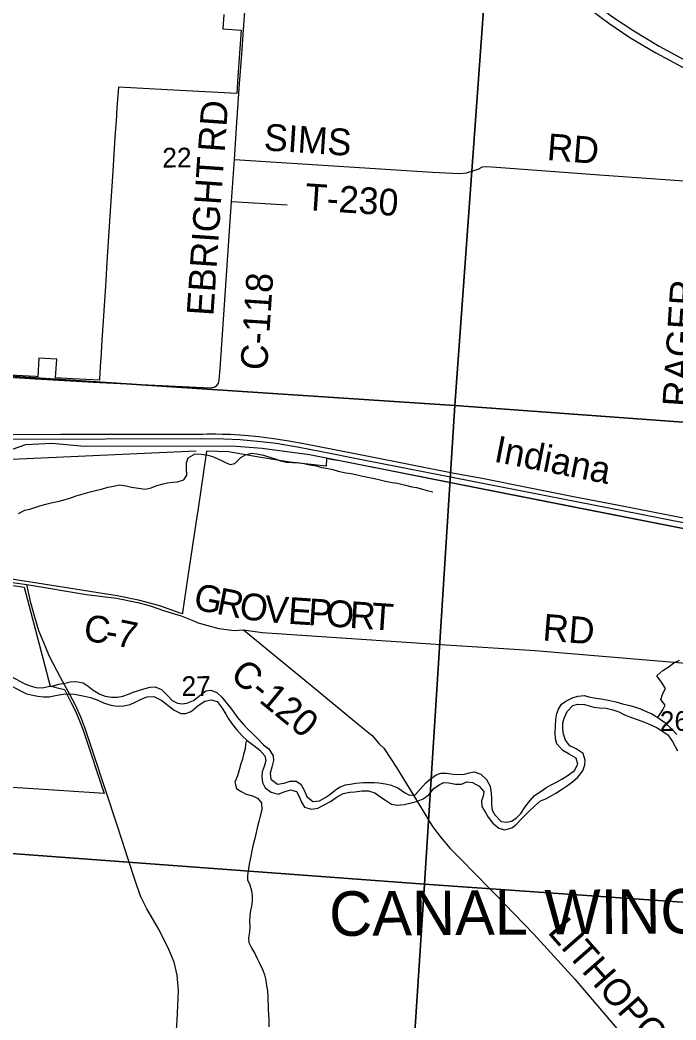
# Model space of a CAD drawing. Extents: x 114604 to 551442, y 316898 to 567001.
# Drawn here: x 241352 to 248711, y 341413 to 352635 of the extents above; entities that cross this region are included whole.
import ezdxf

# ---------------------------------------------------------------- set-up
doc = ezdxf.new("R2010")
doc.units = 0
for name, color, linetype in [('GE_P_Alignment_1000_Bearings', 7, 'Continuous'), ('GE_P_Alignment_1000_Cardinal_Points', 7, 'Continuous'), ('GE_P_Alignment_1000_Stations', 7, 'Continuous'), ('GE_P_Alignment_100_Bearings', 7, 'Continuous'), ('GE_P_Alignment_100_Stations', 7, 'Continuous'), ('GE_P_Alignment_500_Bearings', 7, 'Continuous'), ('PM_P_Cells', 7, 'Continuous'), ('PM_P_CL_Double_Solid', 7, 'Continuous'), ('PM_P_Crosswalk', 7, 'Continuous'), ('PV_X_Curb', 7, 'Continuous'), ('SH_Named_Boundary', 7, 'Continuous'), ('SN_P_Signs', 7, 'Continuous')]:
    doc.layers.add(name, color=color, linetype=linetype)

msp = doc.modelspace()

# ---------------------------------------------------------------- linework, layer by layer
at = {"layer": 'GE_P_Alignment_1000_Bearings'}
for points in [[(235913, 347931), (236307, 347953), (236654, 347954), (236968, 347937), (237601, 347877), (238317, 347759), (239382, 347525), (239862, 347403), (240071, 347377), (240329, 347390), (240469, 347429), (240720, 347569), (241102, 347763), (241417, 347871), (241711, 347887), (242075, 347854), (243727, 347856), (244069, 347830), (244601, 347758), (248884, 346915)], [(241236, 347931), (243391, 347940), (243640, 347936), (243821, 347927), (244053, 347906), (244227, 347885), (244482, 347842), (244833, 347775), (245090, 347723), (246389, 347466), (248302, 347094), (248887, 346978)]]:
    msp.add_lwpolyline(points, dxfattribs=at)
at = {"layer": 'GE_P_Alignment_1000_Cardinal_Points'}
msp.add_line((243724, 350599), (244349, 350562), dxfattribs=at)
msp.add_lwpolyline([(243757, 351070), (245980, 350929), (246284, 350914), (246362, 350919), (246493, 350961), (246542, 350986), (246580, 350990), (246699, 350985), (247853, 350899), (249484, 350781)], dxfattribs=at)
at = {"layer": 'GE_P_Alignment_1000_Stations'}
for points in [[(239445, 360176), (239526, 360108), (239960, 359743), (240650, 359160), (241093, 358782), (242016, 358002), (243076, 357113), (243976, 356352), (244189, 356171), (244777, 355678), (245192, 355328), (245651, 354928), (245945, 354646), (246232, 354355), (246761, 353811), (247182, 353371), (247405, 353156), (247582, 352997), (247798, 352822), (247999, 352672), (248237, 352514), (248524, 352341), (250105, 351485)], [(246903, 353548), (247141, 353297), (247364, 353082), (247541, 352923), (247756, 352748), (247958, 352598), (248195, 352440), (248483, 352267), (250100, 351398), (251430, 350676), (251802, 350475)]]:
    msp.add_lwpolyline(points, dxfattribs=at)
at = {"layer": 'GE_P_Alignment_100_Stations'}
for points in [[(243639, 352697), (243626, 352534), (243832, 352521), (243807, 352159), (243796, 352001), (243783, 351812), (243147, 351845), (242457, 351882), (242450, 351785), (242440, 351653), (242435, 351578), (242434, 351566), (242430, 351503), (242420, 351371), (242412, 351256), (242392, 350940), (242357, 350377), (242328, 349919), (242312, 349648), (242272, 349037), (242259, 348839), (242253, 348746), (242243, 348606), (242243, 348592), (242092, 348601), (241942, 348610), (241751, 348621), (241764, 348829), (241565, 348841), (241552, 348632), (241526, 348633), (240887, 348669)], [(240854, 347986), (241531, 347982), (241810, 347986), (242004, 347987), (242199, 347987), (242705, 347988), (243401, 347989), (243450, 347990), (243500, 347991), (243549, 347992), (243621, 347989), (243710, 347986), (243871, 347975), (244031, 347960), (244200, 347940), (244368, 347914), (244535, 347884), (245244, 347745), (246223, 347551), (246535, 347494), (247092, 347382), (247563, 347288), (248070, 347189), (248453, 347115), (248869, 347034)], [(248871, 346910), (247483, 347185), (246536, 347372), (244940, 347688), (244861, 347700), (244792, 347716), (244786, 347628), (244378, 347672), (244033, 347731), (243841, 347764), (243690, 347790), (243446, 347798), (243351, 347155), (243332, 347036), (243233, 346366), (243176, 345985), (243174, 345970), (243149, 345980), (242919, 346061), (242683, 346125), (242442, 346172), (241543, 346314), (241207, 346366)], [(241197, 346300), (241398, 346270), (241547, 345703), (241690, 345161), (241704, 345158), (241742, 345149), (241850, 345123), (241874, 345077), (241893, 345040), (241928, 344974), (241977, 344873), (242021, 344769), (242061, 344664), (242067, 344645), (242295, 343955), (241560, 344003), (241150, 344030)]]:
    msp.add_lwpolyline(points, dxfattribs=at)
at = {"layer": 'GE_P_Alignment_500_Bearings'}
for points in [[(239539, 348728), (240744, 348656), (241524, 348608), (242245, 348567), (243486, 348509), (243530, 348514), (243559, 348533), (243579, 348561), (243586, 348595), (243597, 348722), (243724, 350599), (243757, 351070), (243784, 351484), (243815, 351919), (243839, 352247), (243860, 352524), (243894, 352993), (243933, 353576), (243940, 353675)], [(240411, 346436), (240883, 346375), (241428, 346302), (242098, 346187), (242436, 346147), (242675, 346098), (242811, 346061), (242975, 346006), (243159, 345950), (243327, 345880), (243341, 345873), (243351, 345871)], [(242548, 343275), (242539, 343300), (242441, 343598), (242178, 344403), (242087, 344675), (242040, 344805), (241974, 344947), (241916, 345059), (241808, 345256), (241684, 345494), (241615, 345658), (241563, 345782), (241517, 345934), (241472, 346094), (241428, 346302)], [(243351, 345871), (243445, 345845), (243584, 345807), (243756, 345785), (243859, 345791)], [(243859, 345791), (244070, 345762), (246074, 345627), (247133, 345558), (248776, 345421), (250428, 345291), (251233, 345226), (251394, 345208), (251405, 345206)], [(243859, 345791), (244692, 345107), (245083, 344786)], [(245083, 344786), (245209, 344682), (245302, 344605), (245380, 344511), (245432, 344462), (245512, 344344), (245574, 344247), (245758, 343948), (245981, 343586), (246077, 343457), (246178, 343338), (246341, 343175)], [(243060, 340643), (243114, 341406), (243131, 341743), (243115, 341915), (243082, 342061), (243023, 342204), (242913, 342424), (242775, 342661), (242709, 342794), (242662, 342922), (242548, 343275)], [(246341, 343175), (246414, 343100), (246680, 342829), (247117, 342376), (247575, 341871), (248070, 341291), (248643, 340646), (248902, 340348), (249472, 339706), (249647, 339517), (250010, 339146), (250928, 338213), (251100, 338047), (251319, 337832), (251573, 337622), (251819, 337414), (251831, 337403)]]:
    msp.add_lwpolyline(points, dxfattribs=at)
at = {"layer": 'PM_P_Cells'}
for points in [[(241262, 347706), (243330, 347800)], [(241335, 347098), (241405, 347133), (241461, 347147), (241517, 347163), (241574, 347184), (241642, 347202), (241716, 347221), (241790, 347235), (241858, 347255), (241912, 347268), (241984, 347294), (242035, 347310), (242087, 347325), (242141, 347341), (242213, 347359), (242265, 347372), (242337, 347392), (242403, 347404), (242468, 347419), (242544, 347409), (242604, 347394), (242680, 347380), (242756, 347372), (242824, 347385), (242886, 347411), (242942, 347427), (243008, 347440), (243064, 347448), (243120, 347454), (243190, 347475), (243223, 347529), (243221, 347603), (243219, 347667), (243240, 347721), (243316, 347766), (243390, 347762), (243458, 347750), (243512, 347735), (243590, 347703), (243658, 347669), (243710, 347648), (243764, 347660), (243830, 347724), (243880, 347757), (243953, 347773), (244009, 347767), (244085, 347750), (244167, 347724), (244224, 347706), (244276, 347689), (244338, 347675), (244410, 347671), (244463, 347668), (244519, 347662), (244605, 347644), (244673, 347631), (244739, 347615), (244805, 347601), (244861, 347590), (244923, 347574), (245008, 347555), (245067, 347545), (245119, 347535), (245181, 347521), (245250, 347504), (245328, 347488), (245392, 347475), (245452, 347461), (245528, 347445), (245586, 347436), (245676, 347414), (245748, 347396), (245800, 347387), (245866, 347369), (245918, 347355), (245982, 347340)], [(248501, 344812), (248517, 344825), (248563, 344893), (248590, 344945), (248542, 345011), (248562, 345077), (248593, 345135), (248547, 345205), (248495, 345275), (248563, 345335), (248636, 345380), (248686, 345420), (248752, 345451)], [(241213, 345187), (241364, 345103), (241424, 345075), (241498, 345057), (241554, 345048), (241614, 345040), (241678, 345040), (241770, 345059), (241836, 345071), (241892, 345074), (241962, 345068), (242018, 345058), (242076, 345049), (242144, 345033), (242216, 345007), (242290, 344974), (242370, 344948), (242444, 344934), (242512, 344937), (242588, 344955), (242646, 344980), (242713, 345012), (242779, 345040), (242853, 345043), (242943, 344999), (243014, 344941), (243082, 344890), (243156, 344852), (243210, 344854), (243274, 344875), (243351, 344943), (243427, 344990), (243497, 345008), (243565, 344988), (243621, 344913), (243663, 344845), (243690, 344793), (243726, 344743), (243782, 344675), (243844, 344602), (243901, 344548), (243975, 344492), (244043, 344443), (244099, 344377), (244111, 344325), (244090, 344257), (244068, 344198), (244064, 344142), (244071, 344078), (244103, 344020), (244171, 343971), (244247, 343947), (244317, 343974), (244385, 343996), (244455, 343976), (244485, 343922), (244509, 343858), (244543, 343801), (244621, 343779), (244693, 343789), (244765, 343828), (244835, 343866), (244909, 343917), (244978, 343955), (245052, 343969), (245108, 343974), (245190, 343984), (245262, 343985), (245334, 343961), (245400, 343915), (245452, 343880), (245520, 343834), (245586, 343824), (245662, 343831), (245742, 343849), (245800, 343865), (245876, 343896), (245937, 343940), (245993, 344013), (246053, 344051), (246107, 344077), (246161, 344073), (246237, 344058), (246305, 344060), (246366, 344085), (246428, 344079), (246503, 344039), (246557, 343976), (246547, 343925), (246531, 343873), (246534, 343809), (246574, 343743), (246604, 343689), (246656, 343624), (246725, 343566), (246791, 343546), (246868, 343569), (246918, 343609), (246984, 343680), (247055, 343750), (247123, 343814)], [(241254, 345267), (241408, 345187), (241478, 345159), (241532, 345146), (241604, 345142), (241670, 345154), (241724, 345165), (241788, 345183), (241855, 345195), (241915, 345210), (241979, 345212), (242061, 345197), (242117, 345159), (242172, 345115), (242248, 345071), (242306, 345048), (242378, 345036), (242446, 345036), (242506, 345047), (242571, 345071), (242621, 345093), (242681, 345112), (242743, 345130), (242813, 345149), (242867, 345153), (242941, 345121), (243009, 345052), (243061, 345000), (243119, 344970), (243173, 344960), (243225, 344967), (243299, 344999), (243371, 345053), (243436, 345106), (243492, 345116), (243562, 345089), (243617, 345037), (243663, 344981), (243725, 344903), (243769, 344839), (243806, 344790), (243860, 344728), (243908, 344678), (243962, 344630), (244016, 344574), (244083, 344503), (244145, 344455), (244193, 344379), (244197, 344327), (244176, 344249), (244158, 344183), (244166, 344115), (244239, 344059), (244316, 344072), (244382, 344094), (244450, 344094), (244504, 344061), (244539, 343993), (244571, 343923), (244639, 343867), (244711, 343872), (244771, 343908), (244829, 343944), (244886, 343991), (244936, 344025), (245004, 344051), (245056, 344060), (245120, 344070), (245204, 344078), (245271, 344079), (245327, 344077), (245379, 344073), (245451, 344062), (245515, 344048), (245589, 344020), (245664, 343965), (245720, 343935), (245784, 343939), (245845, 344008), (245903, 344074), (245953, 344116), (246020, 344165), (246072, 344183), (246138, 344183), (246212, 344172), (246266, 344168), (246340, 344173), (246392, 344187), (246446, 344199), (246520, 344173), (246584, 344112), (246626, 344038), (246639, 343960), (246641, 343904), (246641, 343836), (246650, 343768), (246680, 343714), (246748, 343642), (246812, 343635), (246866, 343645), (246918, 343677)], [(246918, 343677), (246970, 343729), (247019, 343804), (247075, 343876), (247124, 343932), (247198, 343983), (247252, 344017), (247304, 344048), (247362, 344078), (247431, 344116), (247503, 344161), (247571, 344213), (247608, 344283), (247590, 344351), (247512, 344397), (247440, 344439), (247373, 344514), (247359, 344568), (247357, 344636), (247359, 344710), (247364, 344787), (247376, 344851), (247394, 344903), (247427, 344957), (247477, 344993), (247557, 345034), (247613, 345046), (247681, 345055), (247749, 345037), (247815, 345023), (247895, 345012), (247969, 345000), (248035, 344984), (248111, 344963), (248193, 344943), (248257, 344923), (248313, 344904), (248369, 344880), (248439, 344848), (248509, 344807), (248585, 344751), (248660, 344681), (248720, 344618)], [(247123, 343814), (247191, 343871), (247252, 343897), (247312, 343928), (247364, 343958), (247428, 344000), (247484, 344037), (247549, 344085), (247609, 344139), (247667, 344208), (247690, 344278), (247692, 344328), (247668, 344404), (247592, 344457), (247519, 344491), (247471, 344553), (247449, 344621), (247443, 344677), (247440, 344747), (247456, 344799), (247490, 344877), (247555, 344942), (247609, 344958), (247683, 344952), (247791, 344925), (247853, 344917), (247927, 344912), (248001, 344894), (248069, 344870), (248135, 344839), (248213, 344809), (248287, 344782), (248357, 344756), (248428, 344726), (248498, 344691), (248552, 344659), (248618, 344613), (248672, 344539), (248729, 344432)], [(243894, 344554), (243883, 344508), (243877, 344456), (243861, 344391), (243850, 344341), (243830, 344287), (243816, 344231), (243792, 344155), (243761, 344083), (243781, 344011), (243835, 343977), (243891, 343949), (243959, 343930), (244017, 343904), (244060, 343852), (244064, 343772), (244046, 343702), (244031, 343642), (244011, 343568), (244001, 343517), (243988, 343451), (243966, 343381), (243954, 343311), (243943, 343253), (243923, 343161), (243904, 343036), (243904, 342986), (243932, 342930), (243950, 342863), (243955, 342808), (243957, 342750), (243949, 342692), (243939, 342642), (243930, 342586), (243926, 342516), (243930, 342464), (243927, 342404), (243915, 342334), (243921, 342284), (243951, 342222), (243990, 342152), (244014, 342102), (244040, 342052), (244076, 341974), (244095, 341920), (244109, 341862), (244119, 341796), (244127, 341742), (244132, 341674), (244136, 341534), (244141, 341474), (244145, 341418), (244145, 341338)]]:
    msp.add_lwpolyline(points, dxfattribs=at)
at = {"layer": 'SN_P_Signs'}
for points in [[(241220, 354004), (246620, 353680), (246230, 348309), (240898, 348660)], [(246620, 353680), (252018, 353328), (251608, 347918), (246230, 348309)], [(240898, 348660), (246230, 348309), (245891, 342939), (240545, 343333)], [(246230, 348309), (251608, 347918), (251239, 342563), (245891, 342939)], [(240545, 343333), (245891, 342939), (245535, 337501), (240308, 337873), (240194, 337881)], [(245891, 342939), (251239, 342563), (250870, 337131), (245711, 337490), (245535, 337501)]]:
    msp.add_lwpolyline(points, close=True, dxfattribs=at)

# ---------------------------------------------------------------- texts
at = {"layer": 'GE_P_Alignment_100_Bearings'}
msp.add_text('Indiana', height=299, rotation=348.8348, dxfattribs=at).set_placement((246658, 347681))
at = {"layer": 'PM_P_CL_Double_Solid'}
for s, rotation, p in [('RD', 85.9782, (243648, 351145)), ('EBRIGHT', 86.1487, (243521, 349309)), ('C-118', 86.2698, (244123, 348699)), ('G', 348.7013, (243286, 346025)), ('R', 348.8199, (243545, 345974)), ('O', 351.2085, (243800, 345923)), ('V', 355.8272, (244087, 345880)), ('E', 356.157, (244353, 345861)), ('P', 356.1592, (244577, 345846)), ('O', 356.1615, (244779, 345832)), ('R', 356.1601, (245042, 345814)), ('T', 356.1589, (245288, 345798)), ('RD', 355.4879, (247208, 345673)), ('C', 352.1229, (242055, 345671)), ('7', 348.2173, (242415, 345618)), ('-', 350.7517, (242297, 345637)), ('C-120', 320.6793, (243695, 345257)), ('LITHOPOLIS', 311.3113, (247261, 342396))]:
    msp.add_text(s, height=300, rotation=rotation, dxfattribs=at).set_placement(p)
at = {"layer": 'PM_P_Crosswalk'}
for s, rotation, p in [('SIMS', 356.2867, (244082, 351173)), ('RD', 355.4861, (247257, 351064)), ('T-230', 356.2091, (244542, 350504)), ('RAGER', 86.2143, (248857, 348287))]:
    msp.add_text(s, height=300, rotation=rotation, dxfattribs=at).set_placement(p)
at = {"layer": 'PV_X_Curb'}
for s, rotation, p in [('22', 0.4143, (242949, 350979)), ('27', 0.4142, (243165, 345049)), ('26', 0.4143, (248530, 344656))]:
    msp.add_text(s, height=221, rotation=rotation, dxfattribs=at).set_placement(p)
at = {"layer": 'SH_Named_Boundary'}
msp.add_text('CANAL WINCHESTER', height=500.04, rotation=0.4142, dxfattribs=at).set_placement((244822, 342356))

doc.saveas('drawing.dxf')
